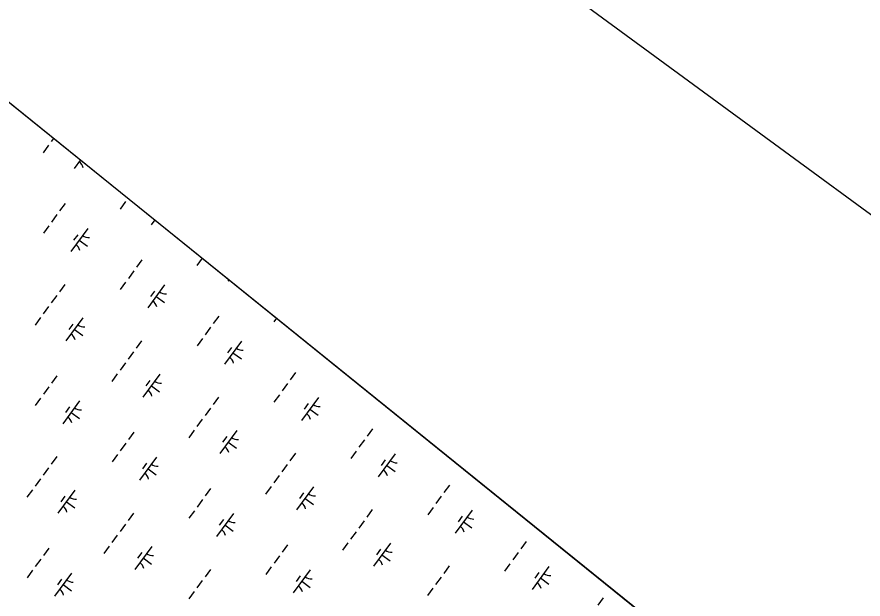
# Model space of a CAD drawing. Extents: x 3905714 to 3926767, y 183354 to 205755.
# Drawn here: x 3918354 to 3919831, y 200903 to 201919 of the extents above; entities that cross this region are included whole.
import ezdxf

# ---------------------------------------------------------------- set-up
doc = ezdxf.new("R2010")
doc.units = 0
for name, color, linetype in [('V-ANNO-SYMB', 7, 'Continuous'), ('V-GRID-FRAM', 7, 'Continuous'), ('V-WETL-SWMP', 7, 'Continuous')]:
    doc.layers.add(name, color=color, linetype=linetype)

msp = doc.modelspace()

# ---------------------------------------------------------------- linework, layer by layer
at = {"layer": 'V-ANNO-SYMB'}
msp.add_lwpolyline([(3916223.9, 204226), (3906447.8, 190882.4), (3915690.8, 184110.5), (3925467, 197454.1), (3916223.9, 204226)], dxfattribs=at)
at = {"layer": 'V-GRID-FRAM'}
msp.add_lwpolyline([(3924287.8, 196971.1), (3915521.4, 185005.6), (3909313.3, 189695.8), (3918205.9, 201877.9), (3924287.8, 196971.1)], dxfattribs=at)
at = {"layer": 'V-WETL-SWMP'}
for p, q in [((3918205.9, 201877.9), (3919621.8, 200735.6)), ((3918408.7, 201694.9), (3918399.3, 201682)), ((3918417.7, 201707.1), (3918413.5, 201701.3)), ((3918464.5, 201669.3), (3918453.4, 201654.2)), ((3918458.5, 201674.2), (3918458.4, 201674.1)), ((3918437.5, 201593.3), (3918428.1, 201580.4)), ((3918542.9, 201596.6), (3918533.5, 201583.6)), ((3918423.3, 201573.9), (3918413.9, 201561)), ((3918594.1, 201564.8), (3918587.6, 201555.9)), ((3918409.1, 201554.5), (3918399.7, 201541.6)), ((3918477.2, 201549.7), (3918447.6, 201509.4)), ((3918459.7, 201538.9), (3918452.6, 201529.3)), ((3918462.4, 201529.5), (3918476.9, 201518.9)), ((3918571.7, 201495), (3918562.2, 201482)), ((3918676.9, 201497.9), (3918667.6, 201485.3)), ((3918557.5, 201475.6), (3918548.1, 201462.7)), ((3918543.3, 201456.2), (3918533.9, 201443.3)), ((3918723.7, 201460.2), (3918721.7, 201457.6)), ((3918437.2, 201452.2), (3918427.7, 201439.3)), ((3918611.3, 201451.4), (3918581.8, 201411.1)), ((3918423, 201432.8), (3918413.5, 201419.9)), ((3918593.9, 201440.6), (3918586.8, 201431)), ((3918596.6, 201431.2), (3918611.1, 201420.6)), ((3918408.8, 201413.5), (3918399.3, 201400.6)), ((3918394.6, 201394.1), (3918385.2, 201381.2)), ((3918468.8, 201393.8), (3918439.2, 201353.5)), ((3918451.3, 201383), (3918444.3, 201373.3)), ((3918705.9, 201396.6), (3918696.4, 201383.7)), ((3918806.5, 201393.4), (3918801.8, 201387)), ((3918454, 201373.6), (3918468.5, 201363)), ((3918691.7, 201377.3), (3918682.2, 201364.4)), ((3918571.3, 201353.9), (3918561.9, 201341)), ((3918677.5, 201357.9), (3918668, 201345)), ((3918745.5, 201353.1), (3918716, 201312.8)), ((3918728.1, 201342.3), (3918721, 201332.7)), ((3918557.2, 201334.5), (3918547.7, 201321.6)), ((3918730.7, 201332.9), (3918745.3, 201322.3)), ((3918543, 201315.2), (3918533.5, 201302.3)), ((3918528.8, 201295.8), (3918519.3, 201282.9)), ((3918603, 201295.5), (3918573.4, 201255.1)), ((3918840.1, 201298.3), (3918830.6, 201285.4)), ((3918423.4, 201292.5), (3918413.9, 201279.6)), ((3918585.5, 201284.7), (3918578.4, 201275)), ((3918825.9, 201279), (3918816.4, 201266.1)), ((3918936.1, 201288.8), (3918936, 201288.7)), ((3918409.2, 201273.2), (3918399.7, 201260.3)), ((3918588.2, 201275.3), (3918602.7, 201264.7)), ((3918395, 201253.8), (3918385.6, 201240.9)), ((3918705.5, 201255.6), (3918696.1, 201242.7)), ((3918811.7, 201259.6), (3918802.2, 201246.7)), ((3918879.7, 201254.8), (3918850.1, 201214.5)), ((3918463, 201249), (3918433.5, 201208.6)), ((3918445.6, 201238.2), (3918438.5, 201228.5)), ((3918691.3, 201236.2), (3918681.9, 201223.3)), ((3918862.2, 201244), (3918855.1, 201234.3)), ((3918864.9, 201234.6), (3918879.4, 201224)), ((3918448.2, 201228.8), (3918462.8, 201218.2)), ((3918677.2, 201216.9), (3918667.7, 201204)), ((3918557.6, 201194.2), (3918548.1, 201181.3)), ((3918663, 201197.5), (3918653.5, 201184.6)), ((3918737.2, 201197.2), (3918707.6, 201156.8)), ((3918974.2, 201200), (3918964.8, 201187.1)), ((3918719.7, 201186.4), (3918712.6, 201176.7)), ((3918722.4, 201177), (3918736.9, 201166.4)), ((3918960, 201180.7), (3918950.6, 201167.8)), ((3918543.4, 201174.9), (3918533.9, 201161.9)), ((3918945.9, 201161.3), (3918936.4, 201148.4)), ((3918423, 201151.5), (3918413.6, 201138.5)), ((3918529.2, 201155.5), (3918519.7, 201142.6)), ((3918597.2, 201150.7), (3918567.6, 201110.3)), ((3918839.7, 201157.3), (3918830.2, 201144.4)), ((3919013.9, 201156.5), (3918984.3, 201116.2)), ((3918408.8, 201132.1), (3918399.4, 201119.2)), ((3918579.7, 201139.9), (3918572.7, 201130.2)), ((3918825.5, 201137.9), (3918816.1, 201125)), ((3918996.4, 201145.7), (3918989.3, 201136)), ((3918999.1, 201136.3), (3919013.6, 201125.7)), ((3918582.4, 201130.5), (3918596.9, 201119.9)), ((3918811.3, 201118.6), (3918801.9, 201105.7)), ((3918394.7, 201112.7), (3918385.2, 201099.8)), ((3919108.4, 201101.7), (3919099, 201088.8)), ((3918380.5, 201093.4), (3918371, 201080.5)), ((3918454.7, 201093), (3918425.1, 201052.7)), ((3918691.7, 201095.9), (3918682.3, 201083)), ((3918797.2, 201099.2), (3918787.7, 201086.3)), ((3918871.3, 201098.9), (3918841.8, 201058.5)), ((3918853.9, 201088.1), (3918846.8, 201078.4)), ((3918437.2, 201082.3), (3918430.1, 201072.6)), ((3918439.9, 201072.9), (3918454.4, 201062.2)), ((3918677.6, 201076.5), (3918668.1, 201063.6)), ((3918856.6, 201078.7), (3918871.1, 201068.1)), ((3919094.2, 201082.4), (3919084.8, 201069.5)), ((3918973.9, 201059), (3918964.4, 201046.1)), ((3919080, 201063), (3919070.6, 201050.1)), ((3919148.1, 201058.2), (3919118.5, 201017.8)), ((3918557.2, 201053.1), (3918547.8, 201040.2)), ((3918663.4, 201057.2), (3918653.9, 201044.3)), ((3918731.4, 201052.4), (3918701.8, 201012)), ((3919130.6, 201047.4), (3919123.5, 201037.7)), ((3918543, 201033.8), (3918533.6, 201020.9)), ((3918713.9, 201041.6), (3918706.8, 201031.9)), ((3918716.6, 201032.2), (3918731.1, 201021.6)), ((3918959.7, 201039.6), (3918950.2, 201026.7)), ((3919133.3, 201038), (3919147.8, 201027.4)), ((3918528.8, 201014.4), (3918519.4, 201001.5)), ((3918945.5, 201020.3), (3918936.1, 201007.3)), ((3918931.3, 201000.9), (3918921.9, 200988)), ((3919005.5, 201000.6), (3918976, 200960.2)), ((3919242.6, 201003.4), (3919233.1, 200990.5)), ((3918409.2, 200991.8), (3918399.8, 200978.9)), ((3918514.7, 200995.1), (3918505.2, 200982.2)), ((3918588.8, 200994.7), (3918559.3, 200954.4)), ((3918571.4, 200984), (3918564.3, 200974.3)), ((3918825.9, 200997.6), (3918816.5, 200984.7)), ((3918988.1, 200989.8), (3918981, 200980.1)), ((3919228.4, 200984.1), (3919219, 200971.2)), ((3918395.1, 200972.4), (3918385.6, 200959.5)), ((3918574.1, 200974.6), (3918588.6, 200963.9)), ((3918811.7, 200978.2), (3918802.3, 200965.3)), ((3918990.7, 200980.4), (3919005.3, 200969.8)), ((3918691.4, 200954.8), (3918681.9, 200941.9)), ((3918797.5, 200958.9), (3918788.1, 200946)), ((3918865.6, 200954), (3918836, 200913.7)), ((3919108.1, 200960.7), (3919098.6, 200947.8)), ((3919214.2, 200964.7), (3919204.8, 200951.8)), ((3919282.2, 200959.9), (3919252.7, 200919.5)), ((3918380.9, 200953.1), (3918371.4, 200940.1)), ((3918448.9, 200948.2), (3918419.3, 200907.9)), ((3918848.1, 200943.3), (3918841, 200933.6)), ((3919093.9, 200941.3), (3919084.4, 200928.4)), ((3919264.8, 200949.1), (3919257.7, 200939.4)), ((3919267.5, 200939.7), (3919282, 200929.1)), ((3918431.4, 200937.5), (3918424.3, 200927.8)), ((3918434.1, 200928.1), (3918448.6, 200917.4)), ((3918677.2, 200935.5), (3918667.7, 200922.6)), ((3918850.8, 200933.9), (3918865.3, 200923.2)), ((3918663, 200916.1), (3918653.6, 200903.2)), ((3919079.7, 200921.9), (3919070.2, 200909)), ((3919376.8, 200905.1), (3919367.3, 200892.2))]:
    msp.add_line(p, q, dxfattribs=at)
for centre, start, end in [((3918452, 201651.9), 13, 54.5436), ((3918478.9, 201551.7), 233, 274.5436), ((3918446.2, 201507.1), 13, 54.5436), ((3918613.1, 201453.4), 233, 274.5436), ((3918580.4, 201408.8), 13, 54.5436), ((3918470.5, 201395.8), 233, 274.5436), ((3918437.9, 201351.2), 13, 54.5436), ((3918747.3, 201355.1), 233, 274.5436), ((3918714.6, 201310.5), 13, 54.5436), ((3918604.7, 201297.5), 233, 274.5436), ((3918572.1, 201252.9), 13, 54.5436), ((3918464.8, 201250.9), 233, 274.5436), ((3918881.4, 201256.8), 233, 274.5436), ((3918432.1, 201206.4), 13, 54.5436), ((3918848.8, 201212.2), 13, 54.5436), ((3918738.9, 201199.2), 233, 274.5436), ((3918706.2, 201154.6), 13, 54.5436), ((3918598.9, 201152.6), 233, 274.5436), ((3919015.6, 201158.5), 233, 274.5436), ((3918566.3, 201108.1), 13, 54.5436), ((3918983, 201113.9), 13, 54.5436), ((3918873.1, 201100.8), 233, 274.5436), ((3918456.4, 201095), 233, 274.5436), ((3918423.8, 201050.5), 13, 54.5436), ((3918840.4, 201056.3), 13, 54.5436), ((3919149.8, 201060.2), 233, 274.5436), ((3918733.1, 201054.3), 233, 274.5436), ((3919117.1, 201015.6), 13, 54.5436), ((3918700.5, 201009.8), 13, 54.5436), ((3919007.3, 201002.5), 233, 274.5436), ((3918590.6, 200996.7), 233, 274.5436), ((3918974.6, 200958), 13, 54.5436), ((3918557.9, 200952.2), 13, 54.5436), ((3918867.3, 200956), 233, 274.5436), ((3919284, 200961.8), 233, 274.5436), ((3918450.6, 200950.2), 233, 274.5436), ((3918834.7, 200911.5), 13, 54.5436), ((3919251.3, 200917.3), 13, 54.5436), ((3918418, 200905.6), 13, 54.5436)]:
    msp.add_arc(centre, 17.6, start, end, dxfattribs=at)

doc.saveas('drawing.dxf')
